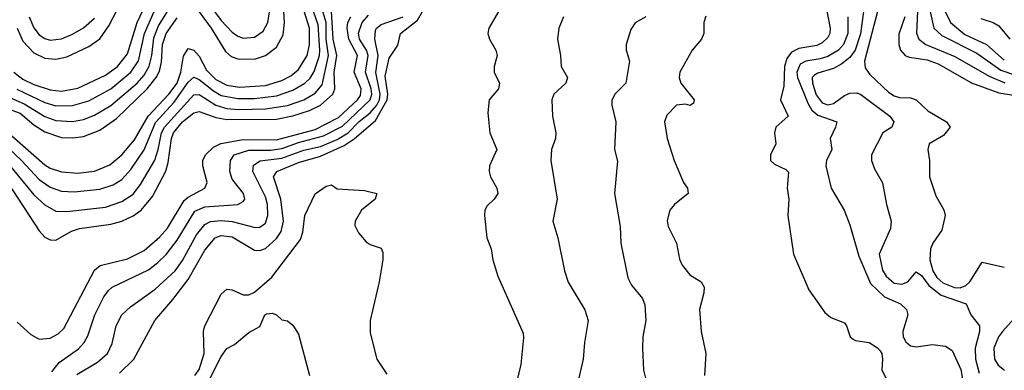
# Model space of a CAD drawing. Header units: inches. Extents: x 990535 to 1117859, y 769386 to 892122.
# Tile 631 of 656: x 1081299 to 1084870, y 823909 to 825180. Entities that reach past the tile are written whole.
import ezdxf

# ---------------------------------------------------------------- set-up
doc = ezdxf.new("R2010")
doc.units = ezdxf.units.IN
doc.header["$MEASUREMENT"] = 0
doc.layers.add('B0882', color=7, linetype='Continuous')

msp = doc.modelspace()

# ---------------------------------------------------------------- linework, layer by layer
at = {"layer": 'B0882', "color": 5}
for points, elevation in [([(1081289.7, 825149.7), (1081310, 825102.9), (1081350, 825059.5), (1081390, 825040.4), (1081430, 825036.8), (1081470, 825045), (1081550, 825082.8), (1081589.5, 825110.5), (1081622.7, 825157.3), (1081700.8, 825310)], 3120), ([(1081950, 825209.2), (1081993.5, 825150), (1082044.8, 825064.8), (1082066.3, 825046.3), (1082090, 825037.9), (1082150, 825037.5), (1082190, 825050.1), (1082230, 825080.6), (1082254.2, 825125.8), (1082259.5, 825170), (1082249.6, 825330)], 3020), ([(1081950, 825286.2), (1082030, 825177.4), (1082070, 825135.1), (1082090, 825121), (1082110, 825113.4), (1082150, 825117.1), (1082181.6, 825138.4), (1082199.5, 825170), (1082208.9, 825231.1)], 3040), ([(1084587.9, 825270), (1084614.3, 825150), (1084643, 825123), (1084770, 825058.5), (1084857.4, 824997.4), (1084910, 824979.3)], 3060), ([(1081277.4, 824990), (1081310, 824964.1), (1081350, 824945.2), (1081410, 824925.3), (1081450, 824920.6), (1081510, 824931.6), (1081610, 824979), (1081653.9, 825010), (1081690, 825055.8), (1081725, 825170), (1081758.9, 825241.1)], 3080), ([(1081230, 824741), (1081305.5, 824670), (1081370, 824601.3), (1081410, 824573.6), (1081450, 824558.6), (1081496.3, 824556.3), (1081590, 824565.9), (1081638, 824581.9), (1081670, 824601), (1081702.6, 824637.4), (1081750, 824708.6), (1081792.1, 824807.9), (1081859, 824881), (1081910, 824953.2), (1081930, 824972.1), (1081950, 824963.7), (1082001.7, 824921.7), (1082030, 824905.9), (1082090, 824893.9), (1082150, 824894.1), (1082230, 824904.7), (1082290, 824924.8), (1082332.7, 824950), (1082351.9, 824968.1), (1082367.4, 824992.6), (1082385.8, 825050), (1082387.6, 825070), (1082381.2, 825161.2), (1082357.6, 825230)], 2960), ([(1081245.7, 824905.7), (1081315.4, 824875.4), (1081390, 824828.7), (1081430, 824814.8), (1081490, 824810.6), (1081530, 824818.5), (1081570, 824834.4), (1081630, 824869.1), (1081725, 824950), (1081750, 824979.4), (1081768.3, 825011.7), (1081778.4, 825050), (1081786, 825114), (1081802.6, 825157.4), (1081834.5, 825210)], 3040), ([(1081250, 824776.9), (1081390, 824653.7), (1081410, 824641.7), (1081450, 824628.4), (1081510, 824624.3), (1081570, 824631.5), (1081626.1, 824653.9), (1081670, 824690.1), (1081715, 824745), (1081765.3, 824830), (1081840.3, 824910), (1081869.6, 824950), (1081883.4, 824990), (1081892.5, 825047.5), (1081910, 825075.5), (1081930, 825069.6), (1081950, 825047.4), (1081976.8, 824996.8), (1082010, 824963.9), (1082050, 824943.3), (1082095.6, 824935.6), (1082190, 824941.1), (1082250, 824959.4), (1082282.8, 824977.2), (1082310, 824999.9), (1082341.4, 825050), (1082350.5, 825089.5), (1082349.8, 825150), (1082324.2, 825230)], 2980), ([(1081253, 824593), (1081370, 824414.2), (1081390, 824392.3), (1081410, 824381.6), (1081430, 824381.5), (1081486.7, 824413.3), (1081516.4, 824423.6), (1081630, 824439.1), (1081669.7, 824450.3), (1081710, 824468.6), (1081739.9, 824490), (1081780.7, 824539.3), (1081829.3, 824630.7), (1081838, 824662), (1081849.1, 824750), (1081856.9, 824770), (1081890, 824810.1), (1081930, 824842.7), (1081950, 824846.9), (1082010, 824826.2), (1082050, 824818), (1082230, 824819.9), (1082290, 824831.1), (1082350, 824850.5), (1082390, 824870.3), (1082434.3, 824910), (1082442.5, 824930), (1082439.9, 824990), (1082448.9, 825050), (1082435.6, 825110), (1082428.7, 825230)], 2920), ([(1081266.7, 824646.7), (1081350, 824545.2), (1081390, 824509.2), (1081430, 824486.6), (1081470, 824484.4), (1081610, 824501.1), (1081670, 824521.3), (1081710, 824548.3), (1081737.7, 824582.3), (1081789, 824671), (1081801.4, 824710), (1081812.7, 824770), (1081823.8, 824790), (1081930, 824908), (1081950, 824909.5), (1082010, 824870), (1082050, 824858.2), (1082094.2, 824854.2), (1082190, 824856.5), (1082270, 824868.9), (1082330, 824889.8), (1082370, 824913.8), (1082396.3, 824943.7), (1082418.9, 825050), (1082410.8, 825110), (1082410.2, 825170), (1082392, 825230)], 2940), ([(1081288.7, 824928.7), (1081390, 824880.2), (1081430, 824868.2), (1081490, 824868.6), (1081550, 824886.4), (1081630, 824930.1), (1081702.3, 824990), (1081730, 825030.7), (1081752.1, 825130), (1081786.8, 825210)], 3060), ([(1081415.8, 823904.2), (1081442.5, 823937.5), (1081512.4, 823987.6), (1081533.1, 824010), (1081545.9, 824034.1), (1081571.2, 824110), (1081604.5, 824175.5), (1081621.2, 824198.8), (1081634.8, 824210), (1081766.4, 824273.6), (1081800.3, 824299.7), (1081830.4, 824329.6), (1081870, 824381.5), (1081934, 824486), (1081970, 824502), (1082089.9, 824510.1), (1082110, 824520.7), (1082115.7, 824530), (1082110.4, 824550), (1082070, 824601.5), (1082060.8, 824630), (1082064, 824670), (1082076.7, 824690), (1082130, 824707.4), (1082210, 824707.1), (1082250, 824712.7), (1082310, 824734.4), (1082400.8, 824759.2), (1082470, 824794.3), (1082570.3, 824890), (1082576, 824910), (1082573.7, 824930), (1082553.2, 824990), (1082562.6, 825050), (1082556.2, 825070), (1082531.1, 825110), (1082528.2, 825131.8), (1082541.4, 825170), (1082563.6, 825196.4)], 2860), ([(1081661.2, 823898.8), (1081713.4, 823950), (1081788.5, 824090), (1081854.5, 824165.6), (1081910, 824238.7), (1081970, 824344.8), (1082008.3, 824390), (1082030, 824397.3), (1082070, 824393), (1082150, 824345.1), (1082170, 824343.2), (1082190, 824351.2), (1082230, 824387.1), (1082247.3, 824412.7), (1082255.2, 824450), (1082246.1, 824530), (1082219, 824610), (1082231.7, 824630), (1082310, 824662.4), (1082390, 824686), (1082475.5, 824724.5), (1082511.9, 824748.1), (1082590, 824815.1), (1082632, 824890), (1082633.7, 824910), (1082625, 824975), (1082639, 825041), (1082670, 825088.1), (1082679.5, 825130), (1082741.4, 825178.6), (1082759.7, 825210)], 2820), ([(1083035.6, 825210), (1083000.9, 825150), (1082996.9, 825130), (1083002.3, 825110), (1083026.3, 825070), (1083030.2, 825050), (1083019.7, 825010), (1083019.3, 824990), (1083039.7, 824950), (1083035.9, 824930), (1083001.3, 824890), (1082997, 824843), (1083003.5, 824770), (1083029, 824710), (1083003.2, 824650), (1083001.2, 824630), (1083006.4, 824610), (1083029.2, 824570), (1083032.9, 824550), (1083020.3, 824530), (1082994.2, 824505.8), (1082985.7, 824490), (1082984.9, 824470), (1082993.1, 824390), (1083009, 824349), (1083015.3, 824310), (1083032.8, 824250), (1083124.4, 824044.4), (1083126.5, 824026.5), (1083116.1, 823930), (1083088, 823810)], 2820), ([(1084222.9, 825230), (1084238.7, 825150), (1084237.4, 825130), (1084230, 825115.2), (1084210, 825096.2), (1084190, 825086.8), (1084124.4, 825075.6), (1084098, 825062), (1084081.1, 825038.9), (1084072.8, 825010), (1084070, 824939), (1084057.7, 824890), (1084086.3, 824830), (1084041.7, 824790), (1084036.3, 824770), (1084041.5, 824730), (1084022, 824690), (1084022.2, 824670), (1084036.7, 824656.7), (1084077.2, 824637.2), (1084087.5, 824627.5), (1084082.3, 824570), (1084088.4, 824530), (1084085.2, 824470), (1084105, 824330), (1084160.5, 824200.5), (1084218.7, 824118.7), (1084240.8, 824100.8), (1084290, 824080.8), (1084298, 824070), (1084310.7, 824030.7), (1084321.6, 824021.6), (1084330, 824016.8), (1084379.3, 824010), (1084410, 823990.2), (1084419.3, 823979.3), (1084425.5, 823970), (1084428.4, 823950), (1084426.1, 823910), (1084447.5, 823867.5)], 2920), ([(1084359.1, 825210), (1084348.3, 825128.3), (1084329.3, 825070), (1084310, 825043.7), (1084280.3, 825019.7), (1084250, 825003), (1084193.4, 824986.6), (1084181.1, 824978.9), (1084173, 824970), (1084173.9, 824950), (1084188.1, 824908.1), (1084210, 824878.4), (1084230, 824871.4), (1084250, 824876.4), (1084290, 824905.8), (1084310, 824914.2), (1084334.7, 824914.7), (1084350, 824909.4), (1084454.4, 824830), (1084469.4, 824810), (1084461.5, 824790), (1084428.9, 824770), (1084388.4, 824690), (1084388.4, 824670), (1084399, 824639), (1084428.2, 824588.2), (1084442.7, 824510), (1084460.2, 824450), (1084457.3, 824422.7), (1084416.2, 824330), (1084427.9, 824272.1), (1084441.7, 824250), (1084470, 824225.5), (1084498.3, 824221.7), (1084520.3, 824230), (1084550, 824266), (1084570, 824252.5), (1084596.3, 824216.3), (1084641.6, 824181.6), (1084732.2, 824150), (1084748.2, 824110), (1084780.4, 824070), (1084780.3, 824050), (1084764.8, 823990), (1084765.8, 823950), (1084779, 823899)], 2960), ([(1084409.5, 825210), (1084363.5, 825030), (1084365.5, 825005.5), (1084381.7, 824981.8), (1084450, 824917), (1084470, 824904.4), (1084490, 824898.5), (1084530, 824896.8), (1084550, 824889.3), (1084593.2, 824850), (1084660.6, 824810), (1084673.5, 824790), (1084650, 824760.4), (1084597.4, 824730), (1084592.3, 824710), (1084598.6, 824670), (1084598.4, 824610), (1084621.8, 824541.8), (1084650.9, 824490.9), (1084655.2, 824470), (1084642.9, 824417.1), (1084610.5, 824369.5), (1084602.7, 824350), (1084600.2, 824310), (1084610.3, 824270), (1084625.3, 824245.3), (1084646.7, 824226.7), (1084689.6, 824209.6), (1084710, 824208.3), (1084730, 824216.3), (1084744.4, 824230), (1084790, 824301.7), (1084870, 824283)], 2980), ([(1084554.7, 825210), (1084551.6, 825131.6), (1084559.9, 825110), (1084585.6, 825090), (1084690, 825046.8), (1084815.3, 824975.3), (1084871.4, 824951.4)], 3040), ([(1084647, 825227), (1084674.9, 825170), (1084726.7, 825126.7), (1084805.7, 825090), (1084870, 825033.2)], 3080), ([(1081213, 824873), (1081300.9, 824841), (1081350, 824799.4), (1081390, 824773.7), (1081450, 824753.5), (1081490, 824751.5), (1081530, 824756.4), (1081590, 824780.1), (1081650, 824822.5), (1081761.4, 824930), (1081793.6, 824970), (1081805.9, 824994.1), (1081813.3, 825026.7), (1081817, 825090), (1081829.6, 825130), (1081870, 825187.4)], 3020), ([(1081290, 824084), (1081339.2, 824039.2), (1081370, 824022.6), (1081410, 824026.1), (1081438.5, 824041.5), (1081459.1, 824060.9), (1081570, 824272.5), (1081591, 824289), (1081690, 824313.1), (1081750, 824342.9), (1081807.5, 824392.5), (1081835.6, 824424.4), (1081895.7, 824524.3), (1081910, 824537.3), (1081970.6, 824570), (1081978.9, 824590), (1081962.9, 824650), (1081962.7, 824670), (1081972.7, 824690), (1082002, 824718), (1082028.6, 824731.4), (1082110, 824745.9), (1082230, 824744.2), (1082370, 824782.2), (1082454.8, 824825.2), (1082524.6, 824890), (1082534.7, 824905.3), (1082537.7, 824930), (1082511.7, 824990), (1082523.7, 825050), (1082493.1, 825110), (1082487.2, 825150), (1082488.9, 825170), (1082500.4, 825190)], 2880), ([(1081332.9, 825190), (1081350.8, 825150.8), (1081370, 825125.8), (1081390, 825111.4), (1081410, 825105.5), (1081450, 825110.5), (1081490, 825127.7), (1081530, 825150.9), (1081570, 825185.9)], 3140), ([(1081506, 823894), (1081581.4, 823938.6), (1081616.9, 823970), (1081634, 824006), (1081648.5, 824070), (1081669.9, 824110.1), (1081700.3, 824139.7), (1081790, 824203.9), (1081862.8, 824270), (1081890, 824307.4), (1081940.3, 824399.7), (1081970, 824438.2), (1081991.4, 824448.6), (1082030, 824452.7), (1082070, 824448.2), (1082152.9, 824427.1), (1082170, 824428.2), (1082190, 824442.7), (1082198.8, 824470), (1082197.6, 824510), (1082190, 824537.6), (1082144, 824630), (1082146.9, 824653.1), (1082171.4, 824668.6), (1082250, 824678.1), (1082330, 824706.8), (1082390, 824721), (1082450, 824746.2), (1082490.2, 824770), (1082530, 824810.7), (1082570, 824842.8), (1082593.7, 824870), (1082604, 824890), (1082606.5, 824910), (1082590.9, 824989.1), (1082598.5, 825050), (1082586.6, 825110), (1082590, 825141.5), (1082593.6, 825150), (1082610, 825163.3), (1082689.8, 825190.2)], 2840), ([(1083271.5, 825190), (1083254, 825150), (1083249, 825110), (1083260.2, 825050), (1083262.4, 825010), (1083285.2, 824970), (1083279.7, 824950), (1083236.1, 824910), (1083229.1, 824890), (1083231.4, 824830), (1083244, 824770), (1083242, 824750), (1083228.2, 824710), (1083225, 824670), (1083247.9, 824530), (1083232.9, 824450), (1083250.2, 824390), (1083274.9, 824270), (1083288.5, 824228.5), (1083348.5, 824128.5), (1083361.3, 824090), (1083347.3, 824010), (1083342.9, 823950), (1083320.2, 823850)], 2840), ([(1083570, 825191), (1083530.8, 825169.2), (1083515.1, 825144.9), (1083498.4, 825090), (1083498.8, 825070), (1083510.2, 825030), (1083497.4, 824950), (1083457.5, 824910), (1083447.1, 824887.1), (1083446.9, 824870), (1083460.7, 824810), (1083456.5, 824710), (1083467.4, 824667.4), (1083456, 824550), (1083476.5, 824430), (1083478.8, 824370), (1083504.8, 824244.8), (1083518.1, 824218.1), (1083557.3, 824170), (1083566.6, 824146.6), (1083570.2, 824090), (1083558.6, 824030), (1083557.3, 823990), (1083561.5, 823910), (1083571.4, 823871.4)], 2860), ([(1083786.9, 825193.1), (1083779.8, 825170), (1083780.7, 825130), (1083772.2, 825110), (1083737.8, 825070), (1083693.4, 824990), (1083690.2, 824970), (1083696.6, 824950), (1083745.4, 824890), (1083742.9, 824877.1), (1083730.6, 824869.4), (1083713.6, 824873.6), (1083681.1, 824870), (1083645.7, 824834.3), (1083637.8, 824810), (1083647.2, 824750), (1083672.3, 824670), (1083706.9, 824590), (1083720.8, 824570), (1083724, 824550), (1083673.8, 824510), (1083656.5, 824490), (1083647.8, 824452.2), (1083651.1, 824430), (1083680.6, 824370), (1083691.9, 824311.9), (1083702, 824290), (1083730, 824254.9), (1083770.3, 824230), (1083782, 824210), (1083780.6, 824190), (1083764.1, 824130), (1083770.2, 824050), (1083787.7, 823970), (1083782.7, 823890)], 2880), ([(1084302, 825190), (1084301.9, 825130), (1084286.2, 825090), (1084268.7, 825070), (1084230, 825047.3), (1084201.8, 825038.2), (1084150, 825030.2), (1084130, 825018.6), (1084117.7, 824990), (1084120.2, 824970), (1084157.5, 824877.5), (1084172.3, 824852.3), (1084193.7, 824833.7), (1084262, 824810), (1084258.2, 824790), (1084238.5, 824750), (1084244.2, 824710), (1084225.1, 824670), (1084222.7, 824650), (1084241.6, 824570), (1084289.1, 824490), (1084310, 824436.3), (1084342.8, 824322.8), (1084384.2, 824224.2), (1084436, 824176), (1084493.4, 824150), (1084515.8, 824130), (1084520.3, 824110), (1084502.5, 824050), (1084503.6, 824030), (1084512.6, 824012.6), (1084530, 823998.5), (1084550, 823994.4), (1084610, 824002.2), (1084656.9, 823996.9), (1084681.2, 823981.2), (1084712, 823912), (1084726.6, 823826.6)], 2940), ([(1084508.8, 825190), (1084487.8, 825127.8), (1084487.2, 825090), (1084493.3, 825070), (1084510, 825050.6), (1084524.7, 825044.7), (1084590, 825034.5), (1084630, 825020.5), (1084750.8, 824950.8), (1084850, 824914.9), (1084950, 824899.4)], 3020), ([(1084784.7, 825184.7), (1084830, 825169.8), (1084850, 825158.4), (1084890, 825109.4)], 3120), ([(1081934.1, 823890), (1081950, 823912.7), (1081967.9, 823970), (1081965.8, 824050), (1081970.4, 824070), (1082030, 824185.8), (1082050, 824203.9), (1082070, 824201.2), (1082110, 824182.4), (1082130, 824182.7), (1082150, 824192.6), (1082213, 824247), (1082316.9, 824383.1), (1082325.5, 824410), (1082332.8, 824470), (1082370, 824548.7), (1082410, 824576.2), (1082430, 824581.6), (1082450, 824567.4), (1082550, 824561.3), (1082594.4, 824550), (1082588.5, 824530), (1082538.8, 824490), (1082515.6, 824450), (1082514, 824434), (1082527.3, 824407.3), (1082555.3, 824375.3), (1082570, 824365.5), (1082610, 824352.4), (1082615.9, 824335.9), (1082615.7, 824310), (1082602.4, 824230), (1082570.2, 824090.2), (1082570, 824044.7), (1082593.7, 823950), (1082630, 823895.5)], 2780), ([(1081986.3, 823873.7), (1082030, 823959.1), (1082050, 823988.8), (1082077.8, 824002.2), (1082130, 824046.4), (1082170, 824068), (1082187.8, 824110), (1082193.7, 824113.7), (1082216.4, 824116.4), (1082230, 824110.7), (1082250, 824092.7), (1082270, 824088.4), (1082290, 824072.4), (1082310, 824040.4), (1082350, 823890.5)], 2760), ([(1084904.3, 824095.7), (1084863.7, 824050), (1084849.3, 824030), (1084832.6, 823990), (1084834.2, 823950), (1084847.8, 823927.8), (1084870.8, 823910)], 2980)]:
    msp.add_lwpolyline(points, dxfattribs=dict(at, elevation=elevation))

doc.saveas('drawing.dxf')
